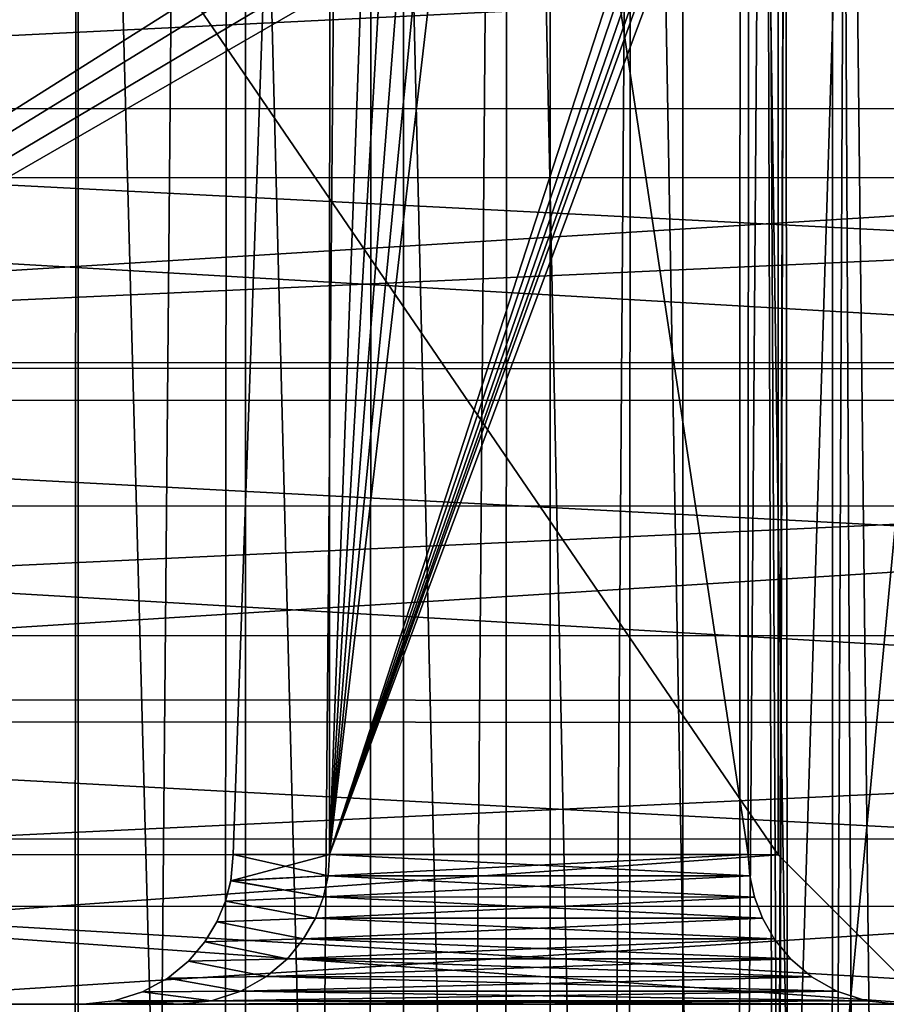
# Model space of a CAD drawing. Header units: metres. Extents: x -205 to 205, y -104 to 104.
# Tile 332 of 656: x -74.48 to -68.68, y 0.04 to 6.62. Entities that reach past the tile are written whole.
import ezdxf

# ---------------------------------------------------------------- set-up
doc = ezdxf.new("R2010")
doc.units = ezdxf.units.M
doc.layers.add('solid_01_2-CONSUMER_EHM_BOX_SW0001', color=7, linetype='CONTINUOUS')

msp = doc.modelspace()

# ---------------------------------------------------------------- linework, layer by layer
at = {"layer": 'solid_01_2-CONSUMER_EHM_BOX_SW0001'}
for points in [[(-200.010849, -74.958488), (-200.010773, 75.041512), (-0.010778, 75.04142)], [(-0.010849, -74.95858), (-200.010849, -74.958488), (-0.010778, 75.04142)], [(-75.250656, -63.485584, 75), (-74.082008, 63.333099, 75), (-75.237, 63.561695, 75)], [(-75.250656, -63.485584, 75), (-74.095612, -63.257236, 75), (-74.082008, 63.333099, 75)], [(-74.095612, -63.257236, 75), (-72.963776, 62.954468, 75), (-74.082008, 63.333099, 75)], [(-74.095612, -63.257236, 75), (-72.977303, -62.878845, 75), (-72.963776, 62.954468, 75)], [(-72.977303, -62.878845, 75), (-71.906097, 62.433506, 75), (-72.963776, 62.954468, 75)], [(-72.977303, -62.878845, 75), (-71.91951, -62.358109, 75), (-71.906097, 62.433506, 75)], [(-71.91951, -62.358109, 75), (-70.92572, 61.778858, 75), (-71.906097, 62.433506, 75)], [(-71.91951, -62.358109, 75), (-70.938995, -61.703674, 75), (-70.92572, 61.778858, 75)], [(-70.938995, -61.703674, 75), (-70.038704, 61.001064, 75), (-70.92572, 61.778858, 75)], [(-70.938995, -61.703674, 75), (-70.051804, -60.926071, 75), (-70.038704, 61.001064, 75)], [(-70.051804, -60.926071, 75), (-69.493141, 14.287043, 75), (-70.038704, 61.001064, 75)], [(-83.907471, -2.960126, 63.099998), (-69.504471, 22.103218, 63.099998), (-69.493141, 14.287085, 63.099998)], [(-83.907471, -2.960126, 63.099998), (-69.623573, 21.913668, 63.099998), (-69.504471, 22.103218, 63.099998)], [(-68.544762, 22.063871, 1.5), (-69.039803, 21.165899, 1.5), (-68.551567, -21.966539, 1.5)], [(-83.907471, -2.960126, 63.099998), (-69.782074, 21.755184, 63.099998), (-69.623573, 21.913668, 63.099998)], [(-83.907471, -2.960126, 63.099998), (-69.971642, 21.63611, 63.099998), (-69.782074, 21.755184, 63.099998)], [(-83.907471, -2.960126, 63.099998), (-70.182861, 21.562212, 63.099998), (-69.971642, 21.63611, 63.099998)], [(-83.907471, -2.960126, 63.099998), (-70.405495, 21.537128, 63.099998), (-70.182861, 21.562212, 63.099998)], [(-83.907471, -2.960126, 63.099998), (-72.301331, 21.537266, 63.099998), (-70.405495, 21.537128, 63.099998)], [(-83.907471, -2.960126, 63.099998), (-72.480728, 21.521055, 63.099998), (-72.301331, 21.537266, 63.099998)], [(-83.907471, -2.960126, 63.099998), (-72.654297, 21.472927, 63.099998), (-72.480728, 21.521055, 63.099998)], [(-83.907471, -2.960126, 63.099998), (-72.816422, 21.394445, 63.099998), (-72.654297, 21.472927, 63.099998)], [(-83.907471, -2.960126, 63.099998), (-73.403496, 21.100849, 63.099998), (-72.816422, 21.394445, 63.099998)], [(-69.039803, 21.165899, 1.5), (-69.65786, 20.347298, 1.5), (-69.051064, -21.065544, 1.5)], [(-69.039803, 21.165899, 1.5), (-69.051064, -21.065544, 1.5), (-68.551567, -21.966539, 1.5)], [(-83.907471, -2.960126, 63.099998), (-74.028778, 20.901155, 63.099998), (-73.403496, 21.100849, 63.099998)], [(-83.907471, -2.960126, 63.099998), (-74.677353, 20.800127, 63.099998), (-74.028778, 20.901155, 63.099998)], [(-69.65786, 20.347298, 1.5), (-70.389992, 19.625406, 1.5), (-69.673546, -20.246559, 1.5)], [(-69.65786, 20.347298, 1.5), (-69.673546, -20.246559, 1.5), (-69.051064, -21.065544, 1.5)], [(-69.406967, 1.037057, 72), (-82.406967, 1.037991, 72), (-82.405602, 20.037991, 72)], [(-68.740486, 19.765442, 66.099998), (-82.405602, 20.037991, 66.099998), (-82.406967, 1.037991, 66.099998)], [(-69.406433, 8.537057, 72), (-69.406967, 1.037057, 72), (-82.405602, 20.037991, 72)], [(-68.893211, 19.516432, 66.099998), (-68.740486, 19.765442, 66.099998), (-82.406967, 1.037991, 66.099998)], [(-70.389992, 19.625406, 1.5), (-71.215523, 19.018623, 1.5), (-70.410042, -19.525528, 1.5)], [(-70.389992, 19.625406, 1.5), (-70.410042, -19.525528, 1.5), (-69.673546, -20.246559, 1.5)], [(-68.990494, 19.294645, 66.099998), (-68.893211, 19.516432, 66.099998), (-82.406967, 1.037991, 66.099998)], [(-72.404251, 19.538227, 69.800003), (-73.052933, 1.03832, 68.300003), (-73.052933, 1.03832, 69.800003)], [(-72.404251, 19.538227, 68.300003), (-72.406898, 1.038228, 68.300003), (-73.052933, 1.03832, 68.300003)], [(-72.404251, 19.538227, 69.800003), (-72.404251, 19.538227, 68.300003), (-73.052933, 1.03832, 68.300003)], [(-72.404251, 19.538227, 69.800003), (-73.052933, 1.03832, 69.800003), (-72.406898, 1.038228, 69.800003)], [(-72.406898, 1.038228, 66.400002), (-72.406898, 1.038228, 68.300003), (-72.404251, 19.538227, 68.300003)], [(-72.404251, 19.538227, 66.400002), (-72.406898, 1.038228, 66.400002), (-72.404251, 19.538227, 68.300003)], [(-69.606895, 1.037827, 66.400002), (-72.406898, 1.038228, 66.400002), (-72.404251, 19.538227, 66.400002)], [(-72.404251, 19.538227, 71.699997), (-72.404251, 19.538227, 69.800003), (-72.406898, 1.038228, 69.800003)], [(-72.406898, 1.038228, 71.699997), (-72.404251, 19.538227, 71.699997), (-72.406898, 1.038228, 69.800003)], [(-71.732674, 19.538132, 71.699997), (-72.404251, 19.538227, 71.699997), (-72.406898, 1.038228, 71.699997)], [(-71.342415, 19.49963, 71.699997), (-71.732674, 19.538132, 71.699997), (-72.406898, 1.038228, 71.699997)], [(-70.967331, 19.385773, 71.699997), (-71.342415, 19.49963, 71.699997), (-72.406898, 1.038228, 71.699997)], [(-69.60582, 8.560189, 66.400002), (-69.606895, 1.037827, 66.400002), (-72.404251, 19.538227, 66.400002)], [(-70.621658, 19.20096, 71.699997), (-70.967331, 19.385773, 71.699997), (-72.406898, 1.038228, 71.699997)], [(-68.990494, 19.294645, 66.099998), (-82.406967, 1.037991, 66.099998), (-69.04306, 19.101969, 66.099998)], [(-70.31855, 18.952143, 71.699997), (-70.621658, 19.20096, 71.699997), (-72.406898, 1.038228, 71.699997)], [(-69.04306, 19.101969, 66.099998), (-82.406967, 1.037991, 66.099998), (-69.239586, 17.907387, 66.099998)], [(-71.215523, 19.018623, 1.5), (-72.121605, 18.534857, 1.5), (-71.239059, -18.920963, 1.5)], [(-71.215523, 19.018623, 1.5), (-71.239059, -18.920963, 1.5), (-70.410042, -19.525528, 1.5)], [(-67.497627, 16.130419, 71.699997), (-70.31855, 18.952143, 71.699997), (-72.406898, 1.038228, 71.699997)], [(-72.121605, 18.534857, 1.5), (-73.090408, 18.186392, 1.5), (-72.147453, -18.440508, 1.5)], [(-72.121605, 18.534857, 1.5), (-72.147453, -18.440508, 1.5), (-71.239059, -18.920963, 1.5)], [(-73.090408, 18.186392, 1.5), (-74.094955, 17.981564, 1.5), (-73.116669, -18.096111, 1.5)], [(-73.090408, 18.186392, 1.5), (-73.116669, -18.096111, 1.5), (-72.147453, -18.440508, 1.5)], [(-74.094955, 17.981564, 1.5), (-75.122337, 17.923079, 1.5), (-74.121567, -17.895329, 1.5)], [(-74.094955, 17.981564, 1.5), (-74.121567, -17.895329, 1.5), (-73.116669, -18.096111, 1.5)], [(-69.239586, 17.907387, 66.099998), (-82.406967, 1.037991, 66.099998), (-69.380287, 16.704998, 66.099998)], [(-75.122337, 17.923079, 1.5), (-75.149216, -17.840668, 1.5), (-74.121567, -17.895329, 1.5)], [(-69.380287, 16.704998, 66.099998), (-82.406967, 1.037991, 66.099998), (-69.464867, 15.497365, 66.099998)], [(-67.373253, 15.978797, 71.699997), (-67.497627, 16.130419, 71.699997), (-72.406898, 1.038228, 71.699997)], [(-67.280914, 15.805961, 71.699997), (-67.373253, 15.978797, 71.699997), (-72.406898, 1.038228, 71.699997)], [(-67.224045, 15.618438, 71.699997), (-67.280914, 15.805961, 71.699997), (-72.406898, 1.038228, 71.699997)], [(-67.204842, 15.423269, 71.699997), (-67.224045, 15.618438, 71.699997), (-72.406898, 1.038228, 71.699997)], [(-69.464867, 15.497365, 66.099998), (-82.406967, 1.037991, 66.099998), (-69.493141, 14.287055, 66.099998)], [(-67.204842, 15.423269, 71.699997), (-72.406898, 1.038228, 71.699997), (-69.60582, 8.560189, 71.699997)], [(-83.907471, -2.960126, 63.099998), (-69.493141, 14.287085, 63.099998), (-69.407471, -2.962202, 63.099998)], [(-69.493141, 14.287055, 66.099998), (-82.406967, 1.037991, 66.099998), (-69.465042, 13.076746, 66.099998)], [(-70.051804, -60.926071, 75), (-69.273949, -60.039104, 75), (-69.493141, 14.287043, 75)], [(-69.493141, 14.287085, 63.099998), (-69.361198, 11.669159, 63.099998), (-69.407471, -2.962202, 63.099998)], [(-69.273949, -60.039104, 75), (-69.361191, 11.669121, 75), (-69.493141, 14.287043, 75)], [(-69.465042, 13.076746, 66.099998), (-82.406967, 1.037991, 66.099998), (-69.380638, 11.869105, 66.099998)], [(-69.380638, 11.869105, 66.099998), (-82.406967, 1.037991, 66.099998), (-69.240112, 10.666702, 66.099998)], [(-69.361198, 11.669159, 63.099998), (-69.407768, -5.062517, 63.099998), (-69.407471, -2.962202, 63.099998)], [(-69.361198, 11.669159, 63.099998), (-68.966331, 9.07783, 63.099998), (-69.407768, -5.062517, 63.099998)], [(-69.273949, -60.039104, 75), (-68.966324, 9.077796, 75), (-69.361191, 11.669121, 75)], [(-69.240112, 10.666702, 66.099998), (-82.406967, 1.037991, 66.099998), (-69.043755, 9.472096, 66.099998)], [(-68.991211, 9.279392, 66.099998), (-69.043755, 9.472096, 66.099998), (-82.406967, 1.037991, 66.099998)], [(-68.991211, 9.279392, 66.099998), (-82.406967, 1.037991, 66.099998), (-68.893944, 9.057579, 66.099998)], [(-68.893944, 9.057579, 66.099998), (-82.406967, 1.037991, 66.099998), (-69.406433, 8.537057, 66.099998)], [(-68.966331, 9.07783, 63.099998), (-68.312561, 6.539456, 63.099998), (-69.407768, -5.062517, 63.099998)], [(-69.273949, -60.039104, 75), (-68.619232, -59.058781, 75), (-68.966324, 9.077796, 75)], [(-68.627174, 8.557833, 63.124878), (-68.312561, 6.539456, 63.099998), (-68.966331, 9.07783, 63.099998)], [(-68.619232, -59.058781, 75), (-68.312546, 6.539425, 75), (-68.966324, 9.077796, 75)], [(-68.626343, 8.558022, 74.97493), (-68.966324, 9.077796, 75), (-68.312546, 6.539425, 75)], [(-69.60582, 8.560189, 71.699997), (-72.406898, 1.038228, 71.699997), (-69.606895, 1.037827, 71.699997)], [(-69.60582, 8.560189, 66.400002), (-69.606895, 1.037827, 71.699997), (-69.606895, 1.037827, 66.400002)], [(-69.60582, 8.560189, 71.699997), (-69.606895, 1.037827, 71.699997), (-69.60582, 8.560189, 66.400002)], [(-82.406967, 1.037991, 66.099998), (-69.406967, 1.037057, 66.099998), (-69.406433, 8.537057, 66.099998)], [(-69.406967, 1.037057, 66.099998), (-69.406967, 1.037057, 72), (-69.406433, 8.537057, 72)], [(-69.406433, 8.537057, 66.099998), (-69.406967, 1.037057, 66.099998), (-69.406433, 8.537057, 72)], [(-46.499046, 7.888679, 8.861515), (-84.499046, 7.894127, 8.861519), (-84.499313, 6.025311, 8.055379)], [(-46.499313, 6.020003, 40.944565), (-84.499313, 6.025411, 40.944576), (-84.499046, 7.893898, 40.13858)], [(-46.499046, 7.888679, 8.861515), (-84.499313, 6.025311, 8.055379), (-46.499313, 6.019871, 8.055379)], [(-46.499313, 6.020003, 40.944565), (-84.499046, 7.893898, 40.13858), (-46.499046, 7.888484, 40.138569)], [(-46.499378, 5.559066, 2.806367), (-84.499382, 5.564497, 2.806365), (-84.499077, 7.70121, 3.450885)], [(-46.499073, 7.69577, 3.450885), (-46.499378, 5.559066, 2.806367), (-84.499077, 7.70121, 3.450885)], [(-46.499222, 6.673916, 45.893417), (-84.499222, 6.679391, 45.893406), (-84.499557, 4.327396, 46.485859)], [(-46.499222, 6.673916, 45.893417), (-84.499557, 4.327396, 46.485859), (-46.499557, 4.321917, 46.485867)], [(-68.312561, 6.539456, 63.099998), (-67.406754, 4.080335, 63.099998), (-69.407768, -5.062517, 63.099998)], [(-46.499592, 4.070405, 41.528263), (-84.499596, 4.075802, 41.528275), (-84.499313, 6.025411, 40.944576)], [(-46.499313, 6.019871, 8.055379), (-84.499313, 6.025311, 8.055379), (-84.499565, 4.288719, 7.539719)], [(-46.499561, 4.283252, 7.539712), (-46.499313, 6.019871, 8.055379), (-84.499565, 4.288719, 7.539719)], [(-46.499592, 4.070405, 41.528263), (-84.499313, 6.025411, 40.944576), (-46.499313, 6.020003, 40.944565)], [(-46.499695, 3.364001, 2.405209), (-84.499695, 3.369427, 2.405207), (-84.499382, 5.564497, 2.806365)], [(-46.499378, 5.559066, 2.806367), (-46.499695, 3.364001, 2.405209), (-84.499382, 5.564497, 2.806365)], [(-46.499557, 4.321917, 46.485867), (-84.499557, 4.327396, 46.485859), (-84.499901, 1.924944, 46.820545)], [(-46.499557, 4.321917, 46.485867), (-84.499901, 1.924944, 46.820545), (-46.499901, 1.919465, 46.820545)], [(-46.499561, 4.283252, 7.539712), (-84.499565, 4.288719, 7.539719), (-84.499817, 2.50302, 7.237209)], [(-46.499817, 2.497551, 7.237206), (-46.499561, 4.283252, 7.539712), (-84.499817, 2.50302, 7.237209)], [(-46.499882, 2.066105, 41.881676), (-84.499878, 2.071495, 41.88168), (-84.499596, 4.075802, 41.528275)], [(-46.499882, 2.066105, 41.881676), (-84.499596, 4.075802, 41.528275), (-46.499592, 4.070405, 41.528263)], [(-67.406754, 4.080335, 63.099998), (-67.407043, 0.037213, 63.099998), (-69.407768, -5.062517, 63.099998)], [(-46.500011, 1.137869, 2.252324), (-84.500015, 1.143287, 2.252324), (-84.499695, 3.369427, 2.405207)], [(-46.499695, 3.364001, 2.405209), (-46.500011, 1.137869, 2.252324), (-84.499695, 3.369427, 2.405207)], [(-46.499817, 2.497551, 7.237206), (-84.499817, 2.50302, 7.237209), (-84.500076, 0.693885, 7.152123)], [(-46.500076, 0.688409, 7.152124), (-46.499817, 2.497551, 7.237206), (-84.500076, 0.693885, 7.152123)], [(-46.500172, 0.03431, 41.999992), (-84.500168, 0.039726, 41.999992), (-84.499878, 2.071495, 41.88168)], [(-46.500172, 0.03431, 41.999992), (-84.499878, 2.071495, 41.88168), (-46.499882, 2.066105, 41.881676)], [(-46.499901, 1.919465, 46.820545), (-84.499901, 1.924944, 46.820545), (-84.500244, -0.499419, 46.893497)], [(-46.499901, 1.919465, 46.820545), (-84.500244, -0.499419, 46.893497), (-46.500248, -0.50488, 46.893497)], [(-46.500332, -1.091686, 2.349644), (-84.500328, -1.08629, 2.349648), (-84.500015, 1.143287, 2.252324)], [(-46.500011, 1.137869, 2.252324), (-46.500332, -1.091686, 2.349644), (-84.500015, 1.143287, 2.252324)], [(-82.406967, 1.037991, 66.099998), (-83.405304, 0.039802, 65.101738), (-68.407707, 0.037655, 65.10067)], [(-69.406967, 1.037057, 72), (-83.405304, 0.039802, 72.99826), (-82.406967, 1.037991, 72)], [(-69.406967, 1.037057, 72), (-68.407707, 0.037655, 72.999329), (-83.405304, 0.039802, 72.99826)], [(-82.406967, 1.037991, 66.099998), (-68.407707, 0.037655, 65.10067), (-69.406967, 1.037057, 66.099998)], [(-73.068916, 0.862753, 69.815536), (-73.052933, 1.03832, 69.800003), (-73.068764, 0.864639, 68.284805)], [(-72.406898, 1.038228, 69.800003), (-73.052933, 1.03832, 69.800003), (-73.068916, 0.862753, 69.815536)], [(-72.417046, 0.896276, 69.810127), (-72.406898, 1.038228, 69.800003), (-73.068916, 0.862753, 69.815536)], [(-73.052933, 1.03832, 69.800003), (-73.052933, 1.03832, 68.300003), (-73.068764, 0.864639, 68.284805)], [(-72.417046, 0.896279, 68.289871), (-73.068764, 0.864639, 68.284805), (-73.052933, 1.03832, 68.300003)], [(-72.417046, 0.896279, 68.289871), (-73.052933, 1.03832, 68.300003), (-72.406898, 1.038228, 68.300003)], [(-72.417046, 0.896279, 66.389877), (-72.417046, 0.896279, 68.289871), (-72.406898, 1.038228, 68.300003)], [(-72.417046, 0.896279, 66.389877), (-72.406898, 1.038228, 68.300003), (-72.406898, 1.038228, 66.400002)], [(-69.596794, 0.895875, 66.389877), (-72.417046, 0.896279, 66.389877), (-72.406898, 1.038228, 66.400002)], [(-72.417046, 0.896276, 69.810127), (-72.406898, 1.038228, 71.699997), (-72.406898, 1.038228, 69.800003)], [(-72.417046, 0.896279, 71.710129), (-69.606895, 1.037827, 71.699997), (-72.406898, 1.038228, 71.699997)], [(-72.417046, 0.896279, 71.710129), (-72.406898, 1.038228, 71.699997), (-72.417046, 0.896276, 69.810127)], [(-72.417046, 0.896279, 71.710129), (-69.596794, 0.895873, 71.710129), (-69.606895, 1.037827, 71.699997)], [(-69.606895, 1.037827, 66.400002), (-69.596794, 0.895875, 66.389877), (-72.406898, 1.038228, 66.400002)], [(-69.596794, 0.895873, 71.710129), (-69.596794, 0.895875, 66.389877), (-69.606895, 1.037827, 66.400002)], [(-69.596794, 0.895873, 71.710129), (-69.606895, 1.037827, 66.400002), (-69.606895, 1.037827, 71.699997)], [(-69.406967, 1.037057, 66.099998), (-68.407707, 0.037655, 65.10067), (-68.407707, 0.037655, 72.999329)], [(-69.406967, 1.037057, 66.099998), (-68.407707, 0.037655, 72.999329), (-69.406967, 1.037057, 72)], [(-73.103638, 0.725935, 69.850044), (-73.068916, 0.862753, 69.815536), (-73.10363, 0.725935, 68.249954)], [(-72.448013, 0.754574, 69.841072), (-73.068916, 0.862753, 69.815536), (-73.103638, 0.725935, 69.850044)], [(-73.068916, 0.862753, 69.815536), (-73.068764, 0.864639, 68.284805), (-73.10363, 0.725935, 68.249954)], [(-72.448013, 0.754578, 68.258926), (-73.10363, 0.725935, 68.249954), (-73.068764, 0.864639, 68.284805)], [(-72.448013, 0.754574, 69.841072), (-72.417046, 0.896276, 69.810127), (-73.068916, 0.862753, 69.815536)], [(-72.417046, 0.896279, 68.289871), (-72.448013, 0.754578, 68.258926), (-73.068764, 0.864639, 68.284805)], [(-72.448013, 0.754578, 66.358925), (-72.448013, 0.754578, 68.258926), (-72.417046, 0.896279, 68.289871)], [(-72.417046, 0.896279, 66.389877), (-72.448013, 0.754578, 66.358925), (-72.417046, 0.896279, 68.289871)], [(-69.565865, 0.754165, 66.358925), (-72.448013, 0.754578, 66.358925), (-72.417046, 0.896279, 66.389877)], [(-72.448013, 0.754578, 71.741074), (-69.596794, 0.895873, 71.710129), (-72.417046, 0.896279, 71.710129)], [(-72.448013, 0.754578, 71.741074), (-72.417046, 0.896279, 71.710129), (-72.417046, 0.896276, 69.810127)], [(-72.448013, 0.754578, 71.741074), (-72.417046, 0.896276, 69.810127), (-72.448013, 0.754574, 69.841072)], [(-72.448013, 0.754578, 71.741074), (-69.565865, 0.754161, 71.741074), (-69.596794, 0.895873, 71.710129)], [(-69.596794, 0.895875, 66.389877), (-69.565865, 0.754165, 66.358925), (-72.417046, 0.896279, 66.389877)], [(-69.596794, 0.895873, 71.710129), (-69.565865, 0.754165, 66.358925), (-69.596794, 0.895875, 66.389877)], [(-69.596794, 0.895873, 71.710129), (-69.565865, 0.754161, 71.741074), (-69.565865, 0.754165, 66.358925)], [(-73.103638, 0.725935, 69.850044), (-73.10363, 0.725935, 68.249954), (-73.1604, 0.588686, 68.193207)], [(-72.501785, 0.613203, 68.205177), (-73.1604, 0.588686, 68.193207), (-73.10363, 0.725935, 68.249954)], [(-73.160393, 0.588686, 69.906792), (-73.103638, 0.725935, 69.850044), (-73.1604, 0.588686, 68.193207)], [(-72.501785, 0.6132, 69.894829), (-73.103638, 0.725935, 69.850044), (-73.160393, 0.588686, 69.906792)], [(-72.501785, 0.6132, 69.894829), (-72.448013, 0.754574, 69.841072), (-73.103638, 0.725935, 69.850044)], [(-72.448013, 0.754578, 68.258926), (-72.501785, 0.613203, 68.205177), (-73.10363, 0.725935, 68.249954)], [(-72.501785, 0.613203, 66.305176), (-72.501785, 0.613203, 68.205177), (-72.448013, 0.754578, 68.258926)], [(-72.448013, 0.754578, 66.358925), (-72.501785, 0.613203, 66.305176), (-72.448013, 0.754578, 68.258926)], [(-69.512131, 0.612775, 66.305176), (-72.501785, 0.613203, 66.305176), (-72.448013, 0.754578, 66.358925)], [(-72.501785, 0.613203, 71.794823), (-69.565865, 0.754161, 71.741074), (-72.448013, 0.754578, 71.741074)], [(-72.501785, 0.613203, 71.794823), (-72.448013, 0.754578, 71.741074), (-72.448013, 0.754574, 69.841072)], [(-72.501785, 0.613203, 71.794823), (-72.448013, 0.754574, 69.841072), (-72.501785, 0.6132, 69.894829)], [(-72.501785, 0.613203, 71.794823), (-69.512131, 0.612772, 71.794823), (-69.565865, 0.754161, 71.741074)], [(-69.565865, 0.754165, 66.358925), (-69.512131, 0.612775, 66.305176), (-72.448013, 0.754578, 66.358925)], [(-69.565865, 0.754161, 71.741074), (-69.512131, 0.612775, 66.305176), (-69.565865, 0.754165, 66.358925)], [(-69.565865, 0.754161, 71.741074), (-69.512131, 0.612772, 71.794823), (-69.512131, 0.612775, 66.305176)], [(-46.500076, 0.688409, 7.152124), (-84.500076, 0.693885, 7.152123), (-84.500336, -1.112733, 7.285743)], [(-46.500336, -1.118212, 7.285748), (-46.500076, 0.688409, 7.152124), (-84.500336, -1.112733, 7.285743)], [(-72.501785, 0.613203, 68.205177), (-72.581123, 0.474368, 68.125854), (-73.1604, 0.588686, 68.193207)], [(-72.581123, 0.474366, 69.974144), (-72.501785, 0.6132, 69.894829), (-73.160393, 0.588686, 69.906792)], [(-72.581123, 0.474368, 66.225861), (-72.581123, 0.474368, 68.125854), (-72.501785, 0.613203, 68.205177)], [(-72.501785, 0.613203, 66.305176), (-72.581123, 0.474368, 66.225861), (-72.501785, 0.613203, 68.205177)], [(-69.432838, 0.473917, 66.225853), (-72.581123, 0.474368, 66.225861), (-72.501785, 0.613203, 66.305176)], [(-72.581123, 0.474368, 71.874146), (-69.512131, 0.612772, 71.794823), (-72.501785, 0.613203, 71.794823)], [(-72.581123, 0.474368, 71.874146), (-72.501785, 0.613203, 71.794823), (-72.501785, 0.6132, 69.894829)], [(-72.581123, 0.474368, 71.874146), (-72.501785, 0.6132, 69.894829), (-72.581123, 0.474366, 69.974144)], [(-72.581123, 0.474368, 71.874146), (-69.432838, 0.473915, 71.874146), (-69.512131, 0.612772, 71.794823)], [(-69.512131, 0.612775, 66.305176), (-69.432838, 0.473917, 66.225853), (-72.501785, 0.613203, 66.305176)], [(-69.512131, 0.612772, 71.794823), (-69.432838, 0.473917, 66.225853), (-69.512131, 0.612775, 66.305176)], [(-69.512131, 0.612772, 71.794823), (-69.432838, 0.473915, 71.874146), (-69.432838, 0.473917, 66.225853)], [(-73.24205, 0.454107, 69.988419), (-73.160393, 0.588686, 69.906792), (-73.242043, 0.454107, 68.11158)], [(-72.581123, 0.474366, 69.974144), (-73.160393, 0.588686, 69.906792), (-73.24205, 0.454107, 69.988419)], [(-73.160393, 0.588686, 69.906792), (-73.1604, 0.588686, 68.193207), (-73.242043, 0.454107, 68.11158)], [(-72.581123, 0.474368, 68.125854), (-73.242043, 0.454107, 68.11158), (-73.1604, 0.588686, 68.193207)], [(-72.689522, 0.341693, 70.08252), (-72.581123, 0.474366, 69.974144), (-73.24205, 0.454107, 69.988419)], [(-72.581123, 0.474368, 68.125854), (-72.689514, 0.341694, 68.017487), (-73.242043, 0.454107, 68.11158)], [(-72.689514, 0.341694, 71.982513), (-72.581123, 0.474366, 69.974144), (-72.689522, 0.341693, 70.08252)], [(-72.689514, 0.341694, 66.117477), (-72.689514, 0.341694, 68.017487), (-72.581123, 0.474368, 68.125854)], [(-72.581123, 0.474368, 66.225861), (-72.689514, 0.341694, 66.117477), (-72.581123, 0.474368, 68.125854)], [(-69.324478, 0.341212, 66.117485), (-72.689514, 0.341694, 66.117477), (-72.581123, 0.474368, 66.225861)], [(-72.689514, 0.341694, 71.982513), (-69.432838, 0.473915, 71.874146), (-72.581123, 0.474368, 71.874146)], [(-72.689514, 0.341694, 71.982513), (-72.581123, 0.474368, 71.874146), (-72.581123, 0.474366, 69.974144)], [(-72.689514, 0.341694, 71.982513), (-69.324478, 0.341211, 71.982513), (-69.432838, 0.473915, 71.874146)], [(-69.432838, 0.473917, 66.225853), (-69.324478, 0.341212, 66.117485), (-72.581123, 0.474368, 66.225861)], [(-69.432838, 0.473915, 71.874146), (-69.324478, 0.341212, 66.117485), (-69.432838, 0.473917, 66.225853)], [(-69.432838, 0.473915, 71.874146), (-69.324478, 0.341211, 71.982513), (-69.324478, 0.341212, 66.117485)], [(-73.24205, 0.454107, 69.988419), (-73.242043, 0.454107, 68.11158), (-73.351219, 0.326604, 68.002419)], [(-72.689514, 0.341694, 68.017487), (-73.351219, 0.326604, 68.002419), (-73.242043, 0.454107, 68.11158)], [(-73.351219, 0.326604, 70.09758), (-73.24205, 0.454107, 69.988419), (-73.351219, 0.326604, 68.002419)], [(-72.689522, 0.341693, 70.08252), (-73.24205, 0.454107, 69.988419), (-73.351219, 0.326604, 70.09758)], [(-72.689514, 0.341694, 68.017487), (-72.8293, 0.222052, 67.877716), (-73.351219, 0.326604, 68.002419)], [(-72.8293, 0.222052, 70.222282), (-72.689522, 0.341693, 70.08252), (-73.351219, 0.326604, 70.09758)], [(-72.8293, 0.222052, 65.977715), (-72.8293, 0.222052, 67.877716), (-72.689514, 0.341694, 68.017487)], [(-72.689514, 0.341694, 66.117477), (-72.8293, 0.222052, 65.977715), (-72.689514, 0.341694, 68.017487)], [(-69.184731, 0.22153, 65.977715), (-72.8293, 0.222052, 65.977715), (-72.689514, 0.341694, 66.117477)], [(-72.8293, 0.222052, 72.122284), (-69.324478, 0.341211, 71.982513), (-72.689514, 0.341694, 71.982513)], [(-72.689514, 0.341694, 71.982513), (-72.689522, 0.341693, 70.08252), (-72.8293, 0.222052, 70.222282)], [(-72.8293, 0.222052, 72.122284), (-72.689514, 0.341694, 71.982513), (-72.8293, 0.222052, 70.222282)], [(-72.8293, 0.222052, 72.122284), (-69.184731, 0.22153, 72.122284), (-69.324478, 0.341211, 71.982513)], [(-69.324478, 0.341212, 66.117485), (-69.184731, 0.22153, 65.977715), (-72.689514, 0.341694, 66.117477)], [(-69.184731, 0.22153, 72.122284), (-69.184731, 0.22153, 65.977715), (-69.324478, 0.341212, 66.117485)], [(-69.324478, 0.341211, 71.982513), (-69.184731, 0.22153, 72.122284), (-69.324478, 0.341212, 66.117485)], [(-73.490295, 0.21218, 70.236626), (-73.351219, 0.326604, 70.09758), (-73.490288, 0.21218, 67.863365)], [(-72.8293, 0.222052, 70.222282), (-73.351219, 0.326604, 70.09758), (-73.490295, 0.21218, 70.236626)], [(-73.351219, 0.326604, 70.09758), (-73.351219, 0.326604, 68.002419), (-73.490288, 0.21218, 67.863365)], [(-72.8293, 0.222052, 67.877716), (-73.490288, 0.21218, 67.863365), (-73.351219, 0.326604, 68.002419)], [(-73.658485, 0.119817, 70.404785), (-73.490295, 0.21218, 70.236626), (-73.658463, 0.119817, 67.69519)], [(-73.000267, 0.124791, 70.393211), (-73.490295, 0.21218, 70.236626), (-73.658485, 0.119817, 70.404785)], [(-73.490295, 0.21218, 70.236626), (-73.490288, 0.21218, 67.863365), (-73.658463, 0.119817, 67.69519)], [(-73.000267, 0.124791, 67.706787), (-73.658463, 0.119817, 67.69519), (-73.490288, 0.21218, 67.863365)], [(-73.000267, 0.124791, 70.393211), (-72.8293, 0.222052, 70.222282), (-73.490295, 0.21218, 70.236626)], [(-72.8293, 0.222052, 67.877716), (-73.000267, 0.124791, 67.706787), (-73.490288, 0.21218, 67.863365)], [(-73.000237, 0.124791, 65.806763), (-73.000267, 0.124791, 67.706787), (-72.8293, 0.222052, 67.877716)], [(-73.000267, 0.124791, 72.293213), (-69.184731, 0.22153, 72.122284), (-72.8293, 0.222052, 72.122284)], [(-72.8293, 0.222052, 72.122284), (-72.8293, 0.222052, 70.222282), (-73.000267, 0.124791, 70.393211)], [(-73.000267, 0.124791, 72.293213), (-72.8293, 0.222052, 72.122284), (-73.000267, 0.124791, 70.393211)], [(-73.000267, 0.124791, 72.293213), (-69.013794, 0.12422, 72.293213), (-69.184731, 0.22153, 72.122284)], [(-72.8293, 0.222052, 65.977715), (-73.000237, 0.124791, 65.806763), (-72.8293, 0.222052, 67.877716)], [(-69.013794, 0.12422, 65.806793), (-73.000237, 0.124791, 65.806763), (-72.8293, 0.222052, 65.977715)], [(-69.184731, 0.22153, 65.977715), (-69.013794, 0.12422, 65.806793), (-72.8293, 0.222052, 65.977715)], [(-69.013794, 0.12422, 72.293213), (-69.013794, 0.12422, 65.806793), (-69.184731, 0.22153, 65.977715)], [(-69.184731, 0.22153, 72.122284), (-69.013794, 0.12422, 72.293213), (-69.184731, 0.22153, 65.977715)], [(-73.658485, 0.119817, 70.404785), (-73.658463, 0.119817, 67.69519), (-73.848907, 0.059625, 67.504776)], [(-73.196198, 0.060816, 67.510826), (-73.848907, 0.059625, 67.504776), (-73.658463, 0.119817, 67.69519)], [(-73.848907, 0.059625, 70.59523), (-73.658485, 0.119817, 70.404785), (-73.848907, 0.059625, 67.504776)], [(-73.196198, 0.060816, 70.58918), (-73.658485, 0.119817, 70.404785), (-73.848907, 0.059625, 70.59523)], [(-73.196198, 0.060816, 70.58918), (-73.000267, 0.124791, 70.393211), (-73.658485, 0.119817, 70.404785)], [(-73.000267, 0.124791, 67.706787), (-73.196198, 0.060816, 67.510826), (-73.658463, 0.119817, 67.69519)], [(-73.196213, 0.060816, 65.61084), (-73.196198, 0.060816, 67.510826), (-73.000267, 0.124791, 67.706787)], [(-73.000237, 0.124791, 65.806763), (-73.196213, 0.060816, 65.61084), (-73.000267, 0.124791, 67.706787)], [(-68.817879, 0.06019, 65.610825), (-73.196213, 0.060816, 65.61084), (-73.000237, 0.124791, 65.806763)], [(-73.196198, 0.060816, 72.489174), (-69.013794, 0.12422, 72.293213), (-73.000267, 0.124791, 72.293213)], [(-73.000267, 0.124791, 72.293213), (-73.000267, 0.124791, 70.393211), (-73.196198, 0.060816, 70.58918)], [(-73.196198, 0.060816, 72.489174), (-73.000267, 0.124791, 72.293213), (-73.196198, 0.060816, 70.58918)], [(-73.196198, 0.060816, 72.489174), (-68.817879, 0.06019, 72.489174), (-69.013794, 0.12422, 72.293213)], [(-69.013794, 0.12422, 65.806793), (-68.817879, 0.06019, 65.610825), (-73.000237, 0.124791, 65.806763)], [(-68.817879, 0.06019, 72.489174), (-68.817879, 0.06019, 65.610825), (-69.013794, 0.12422, 65.806793)], [(-69.013794, 0.12422, 72.293213), (-68.817879, 0.06019, 72.489174), (-69.013794, 0.12422, 65.806793)], [(-46.500462, -1.997097, 41.881672), (-84.500458, -1.991672, 41.881668), (-84.500168, 0.039726, 41.999992)], [(-46.500462, -1.997097, 41.881672), (-84.500168, 0.039726, 41.999992), (-46.500172, 0.03431, 41.999992)], [(-68.60704, 0.037684, 65.400002), (-68.407707, 0.037655, 65.10067), (-83.405304, 0.039802, 65.101738)], [(-82.839554, 0.039721, 72.699997), (-83.405304, 0.039802, 72.99826), (-68.407707, 0.037655, 72.999329)], [(-73.407043, 0.038371, 65.400002), (-68.60704, 0.037684, 65.400002), (-83.405304, 0.039802, 65.101738)], [(-77.907043, 0.039015, 65.400002), (-73.407043, 0.038371, 65.400002), (-83.405304, 0.039802, 65.101738)], [(-77.907043, 0.039015, 72.699997), (-82.839554, 0.039721, 72.699997), (-68.407707, 0.037655, 72.999329)], [(-77.907043, 0.039015, 72.699997), (-68.407707, 0.037655, 72.999329), (-73.407043, 0.038371, 72.699997)], [(-77.907043, 0.039015, 65.400002), (-74.053688, 0.038463, 70.800003), (-74.053688, 0.038463, 67.300003)], [(-77.907043, 0.039015, 65.400002), (-77.260399, 0.038922, 67.300003), (-74.053688, 0.038463, 70.800003)], [(-77.907043, 0.039015, 70.800003), (-77.907043, 0.039015, 72.699997), (-73.407043, 0.038371, 72.699997)], [(-77.260399, 0.038922, 70.800003), (-77.907043, 0.039015, 70.800003), (-73.407043, 0.038371, 72.699997)], [(-77.907043, 0.039015, 65.400002), (-73.407043, 0.038371, 67.300003), (-73.407043, 0.038371, 65.400002)], [(-77.907043, 0.039015, 65.400002), (-74.053688, 0.038463, 67.300003), (-73.407043, 0.038371, 67.300003)], [(-77.260399, 0.038922, 67.300003), (-73.407043, 0.038371, 72.699997), (-74.053688, 0.038463, 70.800003)], [(-77.260399, 0.038922, 67.300003), (-77.260399, 0.038922, 70.800003), (-73.407043, 0.038371, 72.699997)], [(-73.196198, 0.060816, 70.58918), (-74.053688, 0.038463, 70.800003), (-73.407043, 0.038371, 70.800003)], [(-73.196198, 0.060816, 70.58918), (-73.848907, 0.059625, 70.59523), (-74.053688, 0.038463, 70.800003)], [(-73.848907, 0.059625, 70.59523), (-74.053688, 0.038463, 67.300003), (-74.053688, 0.038463, 70.800003)], [(-73.848907, 0.059625, 67.504776), (-73.407043, 0.038371, 67.300003), (-74.053688, 0.038463, 67.300003)], [(-73.848907, 0.059625, 70.59523), (-73.848907, 0.059625, 67.504776), (-74.053688, 0.038463, 67.300003)], [(-73.407043, 0.038371, 72.699997), (-73.407043, 0.038371, 70.800003), (-74.053688, 0.038463, 70.800003)], [(-73.196198, 0.060816, 67.510826), (-73.407043, 0.038371, 67.300003), (-73.848907, 0.059625, 67.504776)], [(-73.196198, 0.060816, 72.489174), (-73.407043, 0.038371, 70.800003), (-73.407043, 0.038371, 72.699997)], [(-73.196198, 0.060816, 72.489174), (-73.196198, 0.060816, 70.58918), (-73.407043, 0.038371, 70.800003)], [(-73.196198, 0.060816, 72.489174), (-73.407043, 0.038371, 72.699997), (-68.817879, 0.06019, 72.489174)], [(-73.196213, 0.060816, 65.61084), (-68.60704, 0.037684, 65.400002), (-73.407043, 0.038371, 65.400002)], [(-73.196198, 0.060816, 67.510826), (-73.407043, 0.038371, 65.400002), (-73.407043, 0.038371, 67.300003)], [(-73.196213, 0.060816, 65.61084), (-73.407043, 0.038371, 65.400002), (-73.196198, 0.060816, 67.510826)], [(-68.817879, 0.06019, 72.489174), (-73.407043, 0.038371, 72.699997), (-68.60704, 0.037684, 72.699997)], [(-68.60704, 0.037684, 72.699997), (-73.407043, 0.038371, 72.699997), (-68.407707, 0.037655, 72.999329)], [(-68.817879, 0.06019, 65.610825), (-68.60704, 0.037684, 65.400002), (-73.196213, 0.060816, 65.61084)], [(-68.817879, 0.06019, 65.610825), (-68.60704, 0.037684, 72.699997), (-68.60704, 0.037684, 65.400002)], [(-68.817879, 0.06019, 72.489174), (-68.60704, 0.037684, 72.699997), (-68.817879, 0.06019, 65.610825)]]:
    msp.add_3dface(points, dxfattribs=at)

doc.saveas('drawing.dxf')
